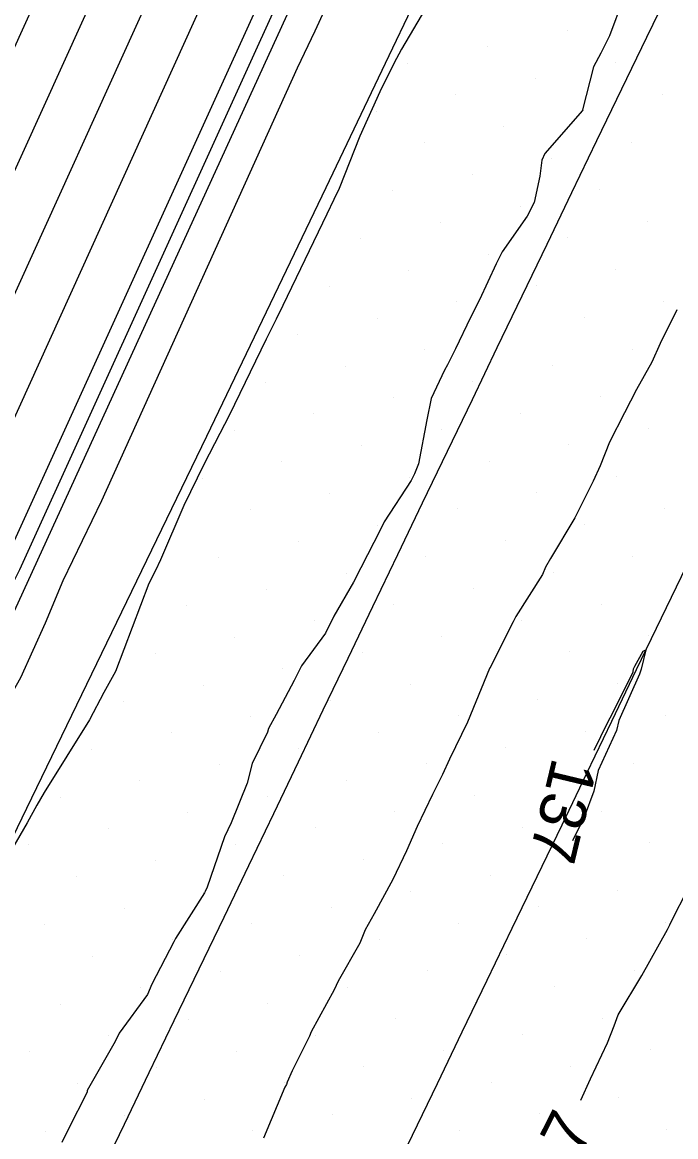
# Model space of a CAD drawing. Extents: x 2354170 to 2357230, y 866100 to 868290.
# Drawn here: x 2355617.06 to 2355645.5, y 866900.84 to 866949.36 of the extents above; entities that cross this region are included whole.
import ezdxf

# ---------------------------------------------------------------- set-up
doc = ezdxf.new("R2010")
doc.units = 0
for name, color, linetype in [('Default', 7, 'Continuous'), ('DTM Contours Major', 7, 'Continuous'), ('DTM Contours Minor', 7, 'Continuous'), ('DTM Contours Minor Text', 7, 'Continuous'), ('Exist DTM Breakline', 7, 'Continuous'), ('Exist DTM Scan Elevation Point', 7, 'Continuous'), ('Exist Roads EOP', 7, 'Continuous'), ('PH Exist DTM Breakline', 7, 'Continuous')]:
    doc.layers.add(name, color=color, linetype=linetype)

msp = doc.modelspace()

# ---------------------------------------------------------------- linework, layer by layer
at = {"layer": 'Default'}
for points in [[(2355613.875, 866936.773), (2355614.564, 866938.173), (2355621.355, 866953.127), (2355624.607, 866960.811), (2355630.388, 866973.91), (2355635.287, 866983.786), (2355635.452, 866984.177), (2355641.242, 866997.904), (2355644.567, 867008.029), (2355645.818, 867010.642), (2355651.032, 867023.509), (2355653.435, 867028.534)], [(2355645.387, 866991.319), (2355640.513, 866979.764), (2355640.23, 866979.093), (2355638.93, 866976.472), (2355628.752, 866953.409), (2355628.203, 866952.113), (2355616.699, 866926.783), (2355616.043, 866925.45), (2355614.501, 866922.053), (2355613.748, 866921.012), (2355602.351, 866901.187)], [(2355546.489, 866801.631), (2355551.889, 866813.344), (2355556.957, 866824.857), (2355562.205, 866836.489), (2355563.382, 866838.868), (2355570.201, 866849.805), (2355576.061, 866861.619), (2355576.653, 866862.863), (2355581.311, 866874.539), (2355586.685, 866885.861), (2355591.447, 866897.062), (2355592.244, 866898.509), (2355596.797, 866912.601), (2355601.728, 866921.178), (2355607.846, 866929.639), (2355608.567, 866931.228), (2355613.852, 866941.969), (2355619.073, 866953.465)], [(2355550.736, 866801.027), (2355553.862, 866807.809), (2355561.668, 866825.539), (2355564.943, 866832.799), (2355566.92, 866836.795), (2355571.194, 866843.65), (2355579.827, 866861.055), (2355580.699, 866862.889), (2355583.673, 866870.341), (2355591.71, 866887.274), (2355594.801, 866894.546), (2355596.046, 866896.806), (2355598.961, 866905.828), (2355607.738, 866921.095), (2355611.173, 866925.846), (2355612.305, 866928.339), (2355615.275, 866934.376), (2355623.638, 866952.789)], [(2355552.859, 866800.725), (2355554.849, 866805.042), (2355564.023, 866825.88), (2355566.312, 866830.954), (2355568.689, 866835.759), (2355571.69, 866840.573), (2355581.71, 866860.773), (2355582.723, 866862.901), (2355584.854, 866868.243), (2355594.222, 866887.981), (2355596.478, 866893.287), (2355597.947, 866895.954), (2355600.043, 866902.441), (2355610.743, 866921.053), (2355612.837, 866923.95), (2355614.174, 866926.894), (2355615.987, 866930.579), (2355625.921, 866952.451)], [(2355635.32, 866951.181), (2355633.569, 866948.194), (2355633.235, 866947.568), (2355632.625, 866946.334), (2355631.752, 866944.405), (2355630.847, 866942.124), (2355630.62, 866941.641), (2355630.308, 866941.003), (2355628.4, 866937.034), (2355628.103, 866936.434), (2355627.667, 866935.572), (2355626.065, 866932.237), (2355625.657, 866931.464), (2355624.953, 866930.105), (2355624.087, 866928.324), (2355623.073, 866925.952), (2355622.858, 866925.489), (2355622.559, 866924.926), (2355621.122, 866921.103), (2355620.609, 866920.186), (2355619.979, 866918.995), (2355618.008, 866915.828), (2355617.686, 866915.281), (2355617.271, 866914.515), (2355616.632, 866913.411)], [(2355630.552, 866950.629), (2355629.796, 866948.981), (2355629.018, 866947.362), (2355620.5, 866928.522), (2355619.665, 866926.785), (2355618.822, 866925.046), (2355618.056, 866923.208), (2355616.979, 866920.827), (2355616.007, 866919.127), (2355615.18, 866917.476), (2355614.396, 866915.95), (2355609.883, 866909.019), (2355602.207, 866895.668)], [(2355643.214, 866950.376), (2355642.624, 866948.774), (2355642.245, 866948.02), (2355641.915, 866947.42), (2355641.448, 866945.549), (2355641.438, 866945.518), (2355639.8, 866943.642), (2355639.667, 866943.353), (2355639.585, 866942.66), (2355639.336, 866941.52), (2355639.037, 866940.915), (2355637.95, 866939.375), (2355637.691, 866938.841), (2355636.966, 866937.281), (2355636.563, 866936.513), (2355635.914, 866935.143), (2355635.562, 866934.455), (2355635.437, 866934.211), (2355634.859, 866932.983), (2355634.671, 866932.047), (2355634.301, 866930.144), (2355634.131, 866929.704), (2355633.986, 866929.407), (2355632.812, 866927.608), (2355632.656, 866927.284), (2355631.788, 866925.61), (2355631.475, 866924.981), (2355630.622, 866923.509), (2355630.252, 866922.767), (2355629.206, 866921.346), (2355628.887, 866920.711), (2355628.103, 866919.23), (2355627.777, 866918.622), (2355627.728, 866918.449), (2355627.065, 866917.095), (2355626.852, 866916.237), (2355626.149, 866914.513), (2355625.858, 866913.897), (2355625.099, 866911.704), (2355625.013, 866911.525), (2355624.983, 866911.464), (2355623.73, 866909.474), (2355623.657, 866909.326), (2355622.703, 866907.486), (2355622.503, 866907.031), (2355621.281, 866905.345), (2355621.098, 866904.989), (2355620.108, 866903.258), (2355619.885, 866902.86), (2355619.877, 866902.782), (2355619.054, 866901.162), (2355618.782, 866900.593)], [(2355643.667, 866921.219), (2355643.719, 866921.324), (2355644.088, 866921.983), (2355644.206, 866922.042), (2355644.002, 866921.193), (2355643.918, 866920.988), (2355643.02, 866918.965), (2355642.926, 866918.523), (2355642.132, 866916.782), (2355641.94, 866915.894), (2355641.521, 866914.758), (2355641.009, 866913.73)], [(2355641.954, 866917.674), (2355642.532, 866918.86), (2355642.767, 866919.292), (2355643.652, 866921.081), (2355643.667, 866921.219)]]:
    msp.add_lwpolyline(points, dxfattribs=at)
at = {"layer": 'DTM Contours Major'}
msp.add_lwpolyline([(2355613.875, 866936.773), (2355614.564, 866938.173), (2355621.355, 866953.127), (2355624.607, 866960.811), (2355630.388, 866973.91), (2355635.287, 866983.786), (2355635.452, 866984.177), (2355641.242, 866997.904), (2355644.567, 867008.029), (2355645.818, 867010.642), (2355651.032, 867023.509), (2355653.435, 867028.534)], dxfattribs=at)
at = {"layer": 'DTM Contours Minor'}
for points in [[(2355674.052, 867049.334), (2355670.993, 867043.834), (2355669.358, 867041.258), (2355668.325, 867039.406), (2355666.891, 867037.3), (2355655.814, 867014.133), (2355654.65, 867011.263), (2355652.213, 867006.173), (2355651.482, 867003.945), (2355641.076, 866979.274), (2355640.78, 866978.572), (2355639.879, 866976.757), (2355629.212, 866952.587), (2355628.964, 866952), (2355616.936, 866925.517), (2355616.666, 866924.968), (2355615.055, 866921.421), (2355614.75, 866920.998), (2355601.485, 866897.926), (2355600.482, 866894.819), (2355598.714, 866891.61), (2355597.572, 866888.923), (2355588.128, 866869.026)], [(2355645.543, 866936.845), (2355644.823, 866935.383), (2355644.462, 866934.562), (2355643.788, 866933.369), (2355643.272, 866932.352), (2355642.619, 866931.085), (2355642.215, 866930.054), (2355641.907, 866929.377), (2355641.106, 866927.79), (2355640.043, 866926.016), (2355639.833, 866925.634), (2355639.7, 866925.32), (2355638.535, 866923.496), (2355638.427, 866923.256), (2355637.403, 866921.247), (2355637.401, 866921.243), (2355637.391, 866921.221), (2355636.435, 866918.89), (2355635.659, 866917.281), (2355635.353, 866916.608), (2355634.918, 866915.746), (2355634.241, 866914.346), (2355633.777, 866913.289), (2355633.183, 866912.048), (2355632.37, 866910.542), (2355631.981, 866909.846), (2355631.757, 866909.27), (2355630.811, 866907.622), (2355630.633, 866907.237), (2355629.631, 866905.405), (2355629.56, 866905.214), (2355628.801, 866903.707), (2355628.594, 866903.213), (2355628.552, 866903.122), (2355628.492, 866903.007), (2355627.557, 866900.783)], [(2355641.366, 866902.442), (2355641.787, 866903.358), (2355642.532, 866904.936), (2355642.82, 866905.672), (2355643, 866906.147), (2355644.031, 866907.869), (2355645.138, 866909.858), (2355645.244, 866910.064), (2355645.322, 866910.228), (2355646.026, 866911.619)]]:
    msp.add_lwpolyline(points, dxfattribs=at)
at = {"layer": 'Exist DTM Breakline'}
for points in [[(2355620.422, 866899.138), (2355621.504, 866901.392), (2355622.587, 866903.645), (2355623.672, 866905.898), (2355624.756, 866908.15), (2355625.84, 866910.403), (2355626.922, 866912.657), (2355628, 866914.912), (2355629.079, 866917.168), (2355630.157, 866919.423), (2355631.238, 866921.678), (2355632.32, 866923.931), (2355633.402, 866926.185), (2355634.484, 866928.439), (2355635.566, 866930.692), (2355636.649, 866932.946), (2355637.731, 866935.199), (2355638.814, 866937.453), (2355639.898, 866939.705), (2355640.985, 866941.957), (2355642.072, 866944.208), (2355643.159, 866946.459), (2355644.244, 866948.711), (2355645.328, 866950.965)], [(2355632.955, 866898.658), (2355634.041, 866900.91), (2355635.126, 866903.162), (2355636.212, 866905.414), (2355637.297, 866907.666), (2355638.382, 866909.918), (2355639.468, 866912.17), (2355640.553, 866914.422), (2355641.634, 866916.677), (2355642.714, 866918.931), (2355643.795, 866921.185), (2355644.876, 866923.439), (2355645.965, 866925.69)]]:
    msp.add_lwpolyline(points, dxfattribs=at)
at = {"layer": 'Exist DTM Scan Elevation Point'}
for p, q in [((2355640.776, 866948.992), (2355640.776, 866948.992)), ((2355637.311, 866948.286), (2355637.311, 866948.286)), ((2355633.847, 866947.58), (2355633.847, 866947.58)), ((2355642.861, 866947.612), (2355642.861, 866947.612)), ((2355639.396, 866946.907), (2355639.396, 866946.907)), ((2355635.932, 866946.201), (2355635.932, 866946.201)), ((2355644.946, 866946.233), (2355644.946, 866946.233)), ((2355632.468, 866945.495), (2355632.468, 866945.495)), ((2355641.481, 866945.527), (2355641.481, 866945.527)), ((2355638.017, 866944.822), (2355638.017, 866944.822)), ((2355634.553, 866944.116), (2355634.553, 866944.116)), ((2355643.566, 866944.148), (2355643.566, 866944.148)), ((2355640.102, 866943.442), (2355640.102, 866943.442)), ((2355636.638, 866942.737), (2355636.638, 866942.737)), ((2355633.173, 866942.031), (2355633.173, 866942.031)), ((2355642.187, 866942.063), (2355642.187, 866942.063)), ((2355638.723, 866941.357), (2355638.723, 866941.357)), ((2355635.258, 866940.652), (2355635.258, 866940.652)), ((2355644.272, 866940.683), (2355644.272, 866940.683)), ((2355640.807, 866939.978), (2355640.807, 866939.978)), ((2355631.794, 866939.946), (2355631.794, 866939.946)), ((2355637.343, 866939.272), (2355637.343, 866939.272)), ((2355633.879, 866938.567), (2355633.879, 866938.567)), ((2355642.892, 866938.598), (2355642.892, 866938.598)), ((2355630.414, 866937.861), (2355630.414, 866937.861)), ((2355639.428, 866937.893), (2355639.428, 866937.893)), ((2355635.964, 866937.187), (2355635.964, 866937.187)), ((2355644.977, 866937.219), (2355644.977, 866937.219)), ((2355632.499, 866936.482), (2355632.499, 866936.482)), ((2355641.513, 866936.513), (2355641.513, 866936.513)), ((2355629.035, 866935.776), (2355629.035, 866935.776)), ((2355643.598, 866935.134), (2355643.598, 866935.134)), ((2355634.584, 866935.102), (2355634.584, 866935.102)), ((2355631.12, 866934.397), (2355631.12, 866934.397)), ((2355640.134, 866934.428), (2355640.134, 866934.428)), ((2355627.655, 866933.691), (2355627.655, 866933.691)), ((2355636.669, 866933.723), (2355636.669, 866933.723)), ((2355633.205, 866933.017), (2355633.205, 866933.017)), ((2355642.219, 866933.049), (2355642.219, 866933.049)), ((2355629.74, 866932.312), (2355629.74, 866932.312)), ((2355638.754, 866932.343), (2355638.754, 866932.343)), ((2355626.276, 866931.606), (2355626.276, 866931.606)), ((2355635.29, 866931.638), (2355635.29, 866931.638)), ((2355644.304, 866931.669), (2355644.304, 866931.669)), ((2355631.825, 866930.932), (2355631.825, 866930.932)), ((2355640.839, 866930.964), (2355640.839, 866930.964)), ((2355637.375, 866930.258), (2355637.375, 866930.258)), ((2355628.361, 866930.227), (2355628.361, 866930.227)), ((2355624.897, 866929.521), (2355624.897, 866929.521)), ((2355633.91, 866929.553), (2355633.91, 866929.553)), ((2355642.924, 866929.584), (2355642.924, 866929.584)), ((2355630.446, 866928.847), (2355630.446, 866928.847)), ((2355639.46, 866928.879), (2355639.46, 866928.879)), ((2355626.981, 866928.142), (2355626.981, 866928.142)), ((2355635.995, 866928.173), (2355635.995, 866928.173)), ((2355645.009, 866928.205), (2355645.009, 866928.205)), ((2355632.531, 866927.468), (2355632.531, 866927.468)), ((2355641.545, 866927.499), (2355641.545, 866927.499)), ((2355629.066, 866926.762), (2355629.066, 866926.762)), ((2355638.08, 866926.794), (2355638.08, 866926.794)), ((2355625.602, 866926.057), (2355625.602, 866926.057)), ((2355634.616, 866926.088), (2355634.616, 866926.088)), ((2355643.63, 866926.12), (2355643.63, 866926.12)), ((2355640.165, 866925.414), (2355640.165, 866925.414)), ((2355631.151, 866925.383), (2355631.151, 866925.383)), ((2355627.687, 866924.677), (2355627.687, 866924.677)), ((2355636.701, 866924.709), (2355636.701, 866924.709)), ((2355624.223, 866923.972), (2355624.223, 866923.972)), ((2355633.236, 866924.003), (2355633.236, 866924.003)), ((2355642.25, 866924.035), (2355642.25, 866924.035)), ((2355629.772, 866923.298), (2355629.772, 866923.298)), ((2355638.786, 866923.33), (2355638.786, 866923.33)), ((2355626.308, 866922.592), (2355626.308, 866922.592)), ((2355635.321, 866922.624), (2355635.321, 866922.624)), ((2355644.335, 866922.656), (2355644.335, 866922.656)), ((2355622.843, 866921.887), (2355622.843, 866921.887)), ((2355631.857, 866921.918), (2355631.857, 866921.918)), ((2355640.871, 866921.95), (2355640.871, 866921.95)), ((2355628.393, 866921.213), (2355628.393, 866921.213)), ((2355637.406, 866921.245), (2355637.406, 866921.245)), ((2355642.956, 866920.571), (2355642.956, 866920.571)), ((2355624.928, 866920.507), (2355624.928, 866920.507)), ((2355633.942, 866920.539), (2355633.942, 866920.539)), ((2355621.464, 866919.802), (2355621.464, 866919.802)), ((2355630.478, 866919.833), (2355630.478, 866919.833)), ((2355639.491, 866919.865), (2355639.491, 866919.865)), ((2355627.013, 866919.128), (2355627.013, 866919.128)), ((2355636.027, 866919.16), (2355636.027, 866919.16)), ((2355645.041, 866919.191), (2355645.041, 866919.191)), ((2355623.549, 866918.422), (2355623.549, 866918.422)), ((2355632.563, 866918.454), (2355632.563, 866918.454)), ((2355641.576, 866918.486), (2355641.576, 866918.486)), ((2355620.084, 866917.717), (2355620.084, 866917.717)), ((2355629.098, 866917.748), (2355629.098, 866917.748)), ((2355638.112, 866917.78), (2355638.112, 866917.78)), ((2355625.634, 866917.043), (2355625.634, 866917.043)), ((2355634.648, 866917.075), (2355634.648, 866917.075)), ((2355643.661, 866917.106), (2355643.661, 866917.106)), ((2355622.169, 866916.337), (2355622.169, 866916.337)), ((2355631.183, 866916.369), (2355631.183, 866916.369)), ((2355640.197, 866916.401), (2355640.197, 866916.401)), ((2355618.705, 866915.632), (2355618.705, 866915.632)), ((2355627.719, 866915.663), (2355627.719, 866915.663)), ((2355636.733, 866915.695), (2355636.733, 866915.695)), ((2355624.254, 866914.958), (2355624.254, 866914.958)), ((2355633.268, 866914.99), (2355633.268, 866914.99)), ((2355642.282, 866915.021), (2355642.282, 866915.021)), ((2355620.79, 866914.252), (2355620.79, 866914.252)), ((2355629.804, 866914.284), (2355629.804, 866914.284)), ((2355638.818, 866914.316), (2355638.818, 866914.316)), ((2355617.325, 866913.547), (2355617.325, 866913.547)), ((2355626.339, 866913.578), (2355626.339, 866913.578)), ((2355635.353, 866913.61), (2355635.353, 866913.61)), ((2355644.367, 866913.642), (2355644.367, 866913.642)), ((2355622.875, 866912.873), (2355622.875, 866912.873)), ((2355631.889, 866912.905), (2355631.889, 866912.905)), ((2355640.903, 866912.936), (2355640.903, 866912.936)), ((2355619.41, 866912.167), (2355619.41, 866912.167)), ((2355628.424, 866912.199), (2355628.424, 866912.199)), ((2355637.438, 866912.231), (2355637.438, 866912.231)), ((2355624.96, 866911.493), (2355624.96, 866911.493)), ((2355633.974, 866911.525), (2355633.974, 866911.525)), ((2355642.988, 866911.557), (2355642.988, 866911.557)), ((2355639.523, 866910.851), (2355639.523, 866910.851)), ((2355621.495, 866910.788), (2355621.495, 866910.788)), ((2355630.509, 866910.82), (2355630.509, 866910.82)), ((2355618.031, 866910.082), (2355618.031, 866910.082)), ((2355627.045, 866910.114), (2355627.045, 866910.114)), ((2355636.059, 866910.146), (2355636.059, 866910.146)), ((2355645.073, 866910.177), (2355645.073, 866910.177)), ((2355623.58, 866909.408), (2355623.58, 866909.408)), ((2355632.594, 866909.44), (2355632.594, 866909.44)), ((2355641.608, 866909.472), (2355641.608, 866909.472)), ((2355620.116, 866908.703), (2355620.116, 866908.703)), ((2355629.13, 866908.735), (2355629.13, 866908.735)), ((2355638.144, 866908.766), (2355638.144, 866908.766)), ((2355625.665, 866908.029), (2355625.665, 866908.029)), ((2355634.679, 866908.061), (2355634.679, 866908.061)), ((2355643.693, 866908.092), (2355643.693, 866908.092)), ((2355622.201, 866907.323), (2355622.201, 866907.323)), ((2355631.215, 866907.355), (2355631.215, 866907.355)), ((2355640.229, 866907.387), (2355640.229, 866907.387)), ((2355618.737, 866906.618), (2355618.737, 866906.618)), ((2355627.75, 866906.65), (2355627.75, 866906.65)), ((2355636.764, 866906.681), (2355636.764, 866906.681)), ((2355642.314, 866906.007), (2355642.314, 866906.007)), ((2355624.286, 866905.944), (2355624.286, 866905.944)), ((2355633.3, 866905.976), (2355633.3, 866905.976)), ((2355620.822, 866905.239), (2355620.822, 866905.239)), ((2355629.835, 866905.27), (2355629.835, 866905.27)), ((2355638.849, 866905.302), (2355638.849, 866905.302)), ((2355626.371, 866904.565), (2355626.371, 866904.565)), ((2355635.385, 866904.596), (2355635.385, 866904.596)), ((2355644.399, 866904.628), (2355644.399, 866904.628)), ((2355617.357, 866904.533), (2355617.357, 866904.533)), ((2355622.907, 866903.859), (2355622.907, 866903.859)), ((2355631.92, 866903.891), (2355631.92, 866903.891)), ((2355640.934, 866903.922), (2355640.934, 866903.922)), ((2355619.442, 866903.154), (2355619.442, 866903.154)), ((2355628.456, 866903.185), (2355628.456, 866903.185)), ((2355637.47, 866903.217), (2355637.47, 866903.217)), ((2355624.992, 866902.48), (2355624.992, 866902.48)), ((2355634.005, 866902.511), (2355634.005, 866902.511)), ((2355643.019, 866902.543), (2355643.019, 866902.543)), ((2355621.527, 866901.774), (2355621.527, 866901.774)), ((2355630.541, 866901.806), (2355630.541, 866901.806)), ((2355639.555, 866901.837), (2355639.555, 866901.837)), ((2355645.104, 866901.164), (2355645.104, 866901.164)), ((2355618.063, 866901.069), (2355618.063, 866901.069)), ((2355627.077, 866901.1), (2355627.077, 866901.1)), ((2355636.09, 866901.132), (2355636.09, 866901.132))]:
    msp.add_line(p, q, dxfattribs=at)
at = {"layer": 'Exist Roads EOP'}
msp.add_lwpolyline([(2355635.431, 866952.98), (2355632.855, 866947.561), (2355630.269, 866942.147), (2355627.675, 866936.737), (2355625.073, 866931.33), (2355622.465, 866925.927), (2355619.852, 866920.525), (2355617.236, 866915.126), (2355614.618, 866909.727), (2355611.999, 866904.329), (2355609.382, 866898.93)], dxfattribs=at)
at = {"layer": 'PH Exist DTM Breakline'}
msp.add_lwpolyline([(2355733.904, 867164.206), (2355727.029, 867150.491), (2355713.886, 867126.137), (2355701.743, 867100.555), (2355685.68, 867067.026), (2355670.305, 867038.421), (2355654.371, 867005.649), (2355642.016, 866977.398), (2355629.593, 866951.907), (2355615.435, 866920.989), (2355601.009, 866889.889), (2355586.439, 866860.066), (2355569.49, 866826.672), (2355556.577, 866800.196), (2355542.29, 866769.284), (2355529.69, 866743.362), (2355515.96, 866713.496), (2355501.949, 866685.781), (2355493.481, 866667.653)], dxfattribs=at)

# ---------------------------------------------------------------- texts
at = {"layer": 'Default'}
msp.add_text('137', height=2, rotation=256.5264, dxfattribs=at).set_placement((2355640.152, 866917.412))
at = {"layer": 'DTM Contours Minor Text'}
msp.add_text('137', height=2, rotation=63.2044, dxfattribs=at).set_placement((2355639.973, 866897.273))

doc.saveas('drawing.dxf')
